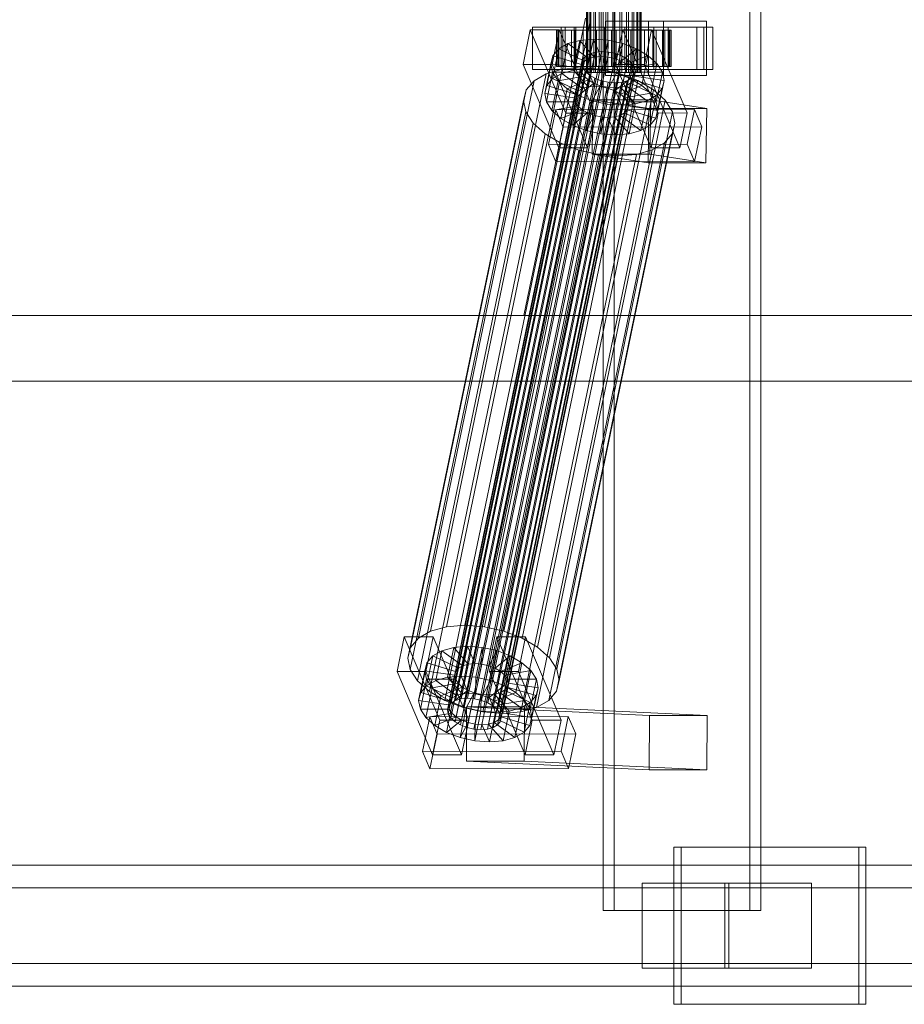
# Model space of a CAD drawing. Header units: millimetres. Extents: x -3490 to 61924, y -72580 to 6847.
# Tile 522 of 656: x 21802 to 22094, y -18456 to -18130. Entities that reach past the tile are written whole.
import ezdxf

# ---------------------------------------------------------------- set-up
doc = ezdxf.new("R2010")
doc.units = ezdxf.units.MM
doc.layers.add('superior_C02', color=7, linetype='Continuous', lineweight=0)

msp = doc.modelspace()

# ---------------------------------------------------------------- linework, layer by layer
at = {"layer": 'superior_C02'}
for p, q in [((21994.808, -17575), (21994.808, -18425)), ((21998.384, -18425), (21998.384, -17575)), ((22043.299, -18425), (22043.299, -17575)), ((22046.875, -17575), (22046.875, -18425)), ((21989.316, -18148), (21989.316, -17852)), ((21989.528, -18148), (21989.528, -17852)), ((21989.718, -18148), (21989.718, -17852)), ((21990.337, -18148), (21990.337, -17852)), ((21990.705, -18148), (21990.705, -17852)), ((21991.69, -18148), (21991.69, -17852)), ((21992.21, -18148), (21992.21, -17852)), ((21993.494, -18148), (21993.494, -17852)), ((21994.131, -18148), (21994.131, -17852)), ((21995.626, -18148), (21995.626, -17852)), ((21996.337, -18148), (21996.337, -17852)), ((21997.941, -18148), (21997.941, -17852)), ((21998.676, -18148), (21998.676, -17852)), ((22000.281, -18148), (22000.281, -17852)), ((22000.991, -18148), (22000.991, -17852)), ((22002.487, -18148), (22002.487, -17852)), ((22003.123, -18148), (22003.123, -17852)), ((22004.408, -18148), (22004.408, -17852)), ((22004.927, -18148), (22004.927, -17852)), ((22005.913, -18148), (22005.913, -17852)), ((22006.28, -18148), (22006.28, -17852)), ((22006.9, -17852), (22006.9, -18148)), ((22007.09, -18148), (22007.09, -17852)), ((22007.301, -18148), (22007.301, -17852)), ((21988.96, -18130), (21968.557, -18228.298)), ((21970.336, -18228.298), (21990.738, -18130)), ((21980.954, -18133), (21971.408, -18133)), ((21971.408, -18133), (21971.408, -18147)), ((21985.715, -18133), (21971.408, -18133)), ((21980.954, -18147), (21980.954, -18133)), ((21980.954, -18133), (21995.26, -18133)), ((22028.073, -18133), (21982.255, -18133)), ((21982.255, -18133), (21982.255, -18147)), ((21985.235, -18133), (21982.255, -18133)), ((21985.235, -18147), (21985.235, -18133)), ((21985.235, -18133), (22031.054, -18133)), ((21985.715, -18147), (21985.715, -18133)), ((21985.715, -18133), (21995.26, -18133)), ((21995.26, -18133), (21995.26, -18147)), ((22014.71, -18131), (21995.619, -18131)), ((21995.619, -18131), (21995.619, -18149)), ((22009.806, -18131), (21995.619, -18131)), ((22011.499, -18133), (22001.954, -18133)), ((22001.954, -18133), (22001.954, -18147)), ((22016.26, -18133), (22001.954, -18133)), ((22009.806, -18149), (22009.806, -18131)), ((22009.806, -18131), (22028.897, -18131)), ((22011.499, -18147), (22011.499, -18133)), ((22011.499, -18133), (22025.806, -18133)), ((22014.71, -18149), (22014.71, -18131)), ((22014.71, -18131), (22028.897, -18131)), ((22016.26, -18147), (22016.26, -18133)), ((22016.26, -18133), (22025.806, -18133)), ((22025.806, -18133), (22025.806, -18147)), ((22028.073, -18147), (22028.073, -18133)), ((22028.073, -18133), (22031.054, -18133)), ((22028.897, -18131), (22028.897, -18149)), ((22031.054, -18133), (22031.054, -18147)), ((21970.72, -18133.859), (21968.34, -18145.327)), ((21980.265, -18133.847), (21970.72, -18133.859)), ((21982.47, -18161.391), (21970.72, -18133.859)), ((21977.885, -18145.315), (21980.265, -18133.847)), ((21979.771, -18134), (21979.325, -18134)), ((21979.325, -18134), (21989.316, -18134)), ((21979.325, -18146), (21979.325, -18134)), ((21979.325, -18134), (21980.172, -18134)), ((21981.48, -18134), (21979.771, -18134)), ((21979.771, -18134), (21989.528, -18134)), ((21979.771, -18146), (21979.771, -18134)), ((21980.172, -18134), (21989.718, -18134)), ((21980.172, -18146), (21980.172, -18134)), ((21980.172, -18134), (21982.256, -18134)), ((21980.265, -18133.847), (21992.016, -18161.379)), ((21984.336, -18134), (21981.48, -18134)), ((21981.48, -18134), (21990.337, -18134)), ((21981.48, -18146), (21981.48, -18134)), ((21982.256, -18134), (21990.705, -18134)), ((21982.256, -18146), (21982.256, -18134)), ((21982.256, -18134), (21985.434, -18134)), ((21988.145, -18134), (21984.336, -18134)), ((21984.336, -18134), (21991.69, -18134)), ((21984.336, -18146), (21984.336, -18134)), ((21985.434, -18134), (21992.21, -18134)), ((21985.434, -18146), (21985.434, -18134)), ((21985.434, -18134), (21989.489, -18134)), ((21992.646, -18134), (21988.145, -18134)), ((21988.145, -18134), (21993.494, -18134)), ((21988.145, -18146), (21988.145, -18134)), ((21989.316, -18134), (21989.528, -18134)), ((21989.316, -18134), (21989.316, -18146)), ((21989.718, -18134), (21989.316, -18134)), ((21989.489, -18134), (21994.131, -18134)), ((21989.489, -18146), (21989.489, -18134)), ((21989.489, -18134), (21994.145, -18134)), ((21989.528, -18134), (21990.337, -18134)), ((21989.528, -18134), (21989.528, -18146)), ((21989.718, -18134), (21989.718, -18146)), ((21990.705, -18134), (21989.718, -18134)), ((21990.337, -18134), (21991.69, -18134)), ((21990.337, -18134), (21990.337, -18146)), ((21990.705, -18134), (21990.705, -18146)), ((21992.21, -18134), (21990.705, -18134)), ((21991.69, -18134), (21993.494, -18134)), ((21991.69, -18134), (21991.69, -18146)), ((21992.21, -18134), (21992.21, -18146)), ((21994.131, -18134), (21992.21, -18134)), ((21997.533, -18134), (21992.646, -18134)), ((21992.646, -18134), (21995.626, -18134)), ((21992.646, -18146), (21992.646, -18134)), ((21993.494, -18134), (21995.626, -18134)), ((21993.494, -18134), (21993.494, -18146)), ((21994.131, -18134), (21994.131, -18146)), ((21996.337, -18134), (21994.131, -18134)), ((21994.145, -18134), (21996.337, -18134)), ((21994.145, -18146), (21994.145, -18134)), ((21994.145, -18134), (21999.085, -18134)), ((21995.626, -18134), (21997.941, -18134)), ((21995.626, -18134), (21995.626, -18146)), ((21996.337, -18134), (21996.337, -18146)), ((21998.676, -18134), (21996.337, -18134)), ((22002.473, -18134), (21997.533, -18134)), ((21997.533, -18134), (21997.941, -18134)), ((21997.533, -18146), (21997.533, -18134)), ((21997.941, -18134), (22000.281, -18134)), ((21997.941, -18134), (21997.941, -18146)), ((21999.085, -18134), (21998.676, -18134)), ((21998.676, -18134), (21998.676, -18146)), ((22000.991, -18134), (21998.676, -18134)), ((22001.265, -18133.821), (21998.885, -18145.289)), ((21999.085, -18146), (21999.085, -18134)), ((21999.085, -18134), (22003.972, -18134)), ((22002.473, -18134), (22000.281, -18134)), ((22000.281, -18134), (22002.487, -18134)), ((22000.281, -18134), (22000.281, -18146)), ((22003.972, -18134), (22000.991, -18134)), ((22000.991, -18134), (22000.991, -18146)), ((22003.123, -18134), (22000.991, -18134)), ((22010.811, -18133.809), (22001.265, -18133.821)), ((22013.016, -18161.353), (22001.265, -18133.821)), ((22007.129, -18134), (22002.473, -18134)), ((22002.473, -18146), (22002.473, -18134)), ((22007.129, -18134), (22002.487, -18134)), ((22002.487, -18134), (22004.408, -18134)), ((22002.487, -18134), (22002.487, -18146)), ((22008.473, -18134), (22003.123, -18134)), ((22003.123, -18134), (22003.123, -18146)), ((22004.927, -18134), (22003.123, -18134)), ((22003.972, -18146), (22003.972, -18134)), ((22003.972, -18134), (22008.473, -18134)), ((22011.184, -18134), (22004.408, -18134)), ((22004.408, -18134), (22005.913, -18134)), ((22004.408, -18134), (22004.408, -18146)), ((22012.281, -18134), (22004.927, -18134)), ((22004.927, -18134), (22004.927, -18146)), ((22006.28, -18134), (22004.927, -18134)), ((22014.362, -18134), (22005.913, -18134)), ((22005.913, -18134), (22006.9, -18134)), ((22005.913, -18134), (22005.913, -18146)), ((22015.138, -18134), (22006.28, -18134)), ((22006.28, -18134), (22006.28, -18146)), ((22007.09, -18134), (22006.28, -18134)), ((22006.9, -18134), (22016.445, -18134)), ((22006.9, -18146), (22006.9, -18134)), ((22006.9, -18134), (22007.301, -18134)), ((22016.847, -18134), (22007.09, -18134)), ((22007.09, -18134), (22007.09, -18146)), ((22007.301, -18134), (22007.09, -18134)), ((22011.184, -18134), (22007.129, -18134)), ((22007.129, -18146), (22007.129, -18134)), ((22017.293, -18134), (22007.301, -18134)), ((22007.301, -18134), (22007.301, -18146)), ((22008.431, -18145.277), (22010.811, -18133.809)), ((22008.473, -18146), (22008.473, -18134)), ((22008.473, -18134), (22012.281, -18134)), ((22010.811, -18133.809), (22022.561, -18161.341)), ((22014.362, -18134), (22011.184, -18134)), ((22011.184, -18146), (22011.184, -18134)), ((22012.281, -18146), (22012.281, -18134)), ((22012.281, -18134), (22015.138, -18134)), ((22016.445, -18134), (22014.362, -18134)), ((22014.362, -18146), (22014.362, -18134)), ((22015.138, -18146), (22015.138, -18134)), ((22015.138, -18134), (22016.847, -18134)), ((22016.445, -18134), (22016.445, -18146)), ((22017.293, -18134), (22016.445, -18134)), ((22016.847, -18146), (22016.847, -18134)), ((22016.847, -18134), (22017.293, -18134)), ((22017.293, -18146), (22017.293, -18134)), ((21983.129, -18138.419), (21980.112, -18140.156)), ((21981.089, -18148.249), (21983.129, -18138.419)), ((21987.039, -18137.325), (21983.129, -18138.419)), ((21983.129, -18138.419), (21990.022, -18143.38)), ((21984.999, -18147.155), (21987.039, -18137.325)), ((21991.575, -18136.948), (21987.039, -18137.325)), ((21987.039, -18137.325), (21991.874, -18142.862)), ((21989.534, -18146.777), (21991.575, -18136.948)), ((21996.427, -18137.313), (21991.575, -18136.948)), ((21991.575, -18136.948), (21994.023, -18142.683)), ((21994.387, -18147.143), (21996.427, -18137.313)), ((21996.427, -18137.313), (21996.321, -18142.856)), ((22001.266, -18138.396), (21996.427, -18137.313)), ((22001.266, -18138.396), (21998.613, -18143.369)), ((21999.226, -18148.226), (22001.266, -18138.396)), ((22005.761, -18140.123), (22001.266, -18138.396)), ((21944.558, -18356.363), (21988.933, -18142.565)), ((21945.987, -18355.541), (21990.362, -18141.742)), ((21947.839, -18355.022), (21992.214, -18141.224)), ((21949.987, -18354.844), (21994.363, -18141.045)), ((21952.286, -18355.017), (21996.661, -18141.218)), ((21954.578, -18355.53), (21998.953, -18141.731)), ((21956.707, -18356.348), (22001.083, -18142.549)), ((21976.153, -18152.246), (21978.194, -18142.416)), ((21978.194, -18142.416), (21977.504, -18145.047)), ((21978.072, -18149.985), (21980.112, -18140.156)), ((21980.112, -18140.156), (21978.194, -18142.416)), ((21978.194, -18142.416), (21987.684, -18145.274)), ((21980.112, -18140.156), (21988.593, -18144.203)), ((21988.933, -18142.565), (21988.024, -18143.635)), ((21990.362, -18141.742), (21988.933, -18142.565)), ((21991.874, -18142.862), (21989.834, -18152.692)), ((21990.022, -18143.38), (21991.874, -18142.862)), ((21992.214, -18141.224), (21990.362, -18141.742)), ((21991.874, -18142.862), (21994.023, -18142.683)), ((21994.023, -18142.683), (21991.982, -18152.513)), ((21994.363, -18141.045), (21992.214, -18141.224)), ((21994.023, -18142.683), (21996.321, -18142.856)), ((21996.321, -18142.856), (21994.281, -18152.686)), ((21996.661, -18141.218), (21994.363, -18141.045)), ((21996.321, -18142.856), (21998.613, -18143.369)), ((21998.613, -18143.369), (21996.573, -18153.199)), ((21998.953, -18141.731), (21996.661, -18141.218)), ((21998.613, -18143.369), (22000.743, -18144.188)), ((22001.083, -18142.549), (21998.953, -18141.731)), ((22005.761, -18140.123), (22000.743, -18144.188)), ((22002.904, -18143.617), (22001.083, -18142.549)), ((22009.607, -18142.377), (22002.564, -18145.255)), ((22003.721, -18149.953), (22005.761, -18140.123)), ((22009.607, -18142.377), (22005.761, -18140.123)), ((22007.567, -18152.207), (22009.607, -18142.377)), ((22012.54, -18145.003), (22009.607, -18142.377)), ((21943.322, -18358.68), (21987.697, -18144.881)), ((21943.599, -18360.017), (21987.975, -18146.218)), ((21943.649, -18357.434), (21988.024, -18143.635)), ((21949.033, -18330.692), (21987.287, -18146.383)), ((21958.529, -18357.415), (22002.904, -18143.617)), ((21959.918, -18358.659), (22004.294, -18144.861)), ((22005.157, -18146.196), (21960.781, -18359.995)), ((21968.34, -18145.327), (21977.885, -18145.315)), ((21968.34, -18145.327), (21980.09, -18172.859)), ((21975.463, -18154.877), (21977.504, -18145.047)), ((21977.504, -18145.047), (21987.357, -18146.52)), ((21977.504, -18145.047), (21978.089, -18147.868)), ((21989.636, -18172.847), (21977.885, -18145.315)), ((21989.316, -18146), (21979.325, -18146)), ((21979.325, -18146), (21979.771, -18146)), ((21980.172, -18146), (21979.325, -18146)), ((21989.528, -18146), (21979.771, -18146)), ((21979.771, -18146), (21981.48, -18146)), ((21989.718, -18146), (21980.172, -18146)), ((21982.256, -18146), (21980.172, -18146)), ((21987.287, -18146.383), (21981.224, -18146.887)), ((21990.337, -18146), (21981.48, -18146)), ((21981.48, -18146), (21984.336, -18146)), ((21990.705, -18146), (21982.256, -18146)), ((21985.434, -18146), (21982.256, -18146)), ((21991.69, -18146), (21984.336, -18146)), ((21984.336, -18146), (21988.145, -18146)), ((21987.357, -18146.52), (21985.317, -18156.35)), ((21992.21, -18146), (21985.434, -18146)), ((21989.489, -18146), (21985.434, -18146)), ((21987.684, -18145.274), (21985.644, -18155.103)), ((21988.593, -18144.203), (21986.553, -18154.033)), ((21993.775, -18146.872), (21987.287, -18146.383)), ((21987.357, -18146.52), (21987.684, -18145.274)), ((21987.635, -18147.856), (21987.357, -18146.52)), ((21987.684, -18145.274), (21988.593, -18144.203)), ((21988.024, -18143.635), (21987.697, -18144.881)), ((21987.697, -18144.881), (21987.975, -18146.218)), ((21987.975, -18146.218), (21988.838, -18147.554)), ((21990.022, -18143.38), (21987.982, -18153.21)), ((21993.494, -18146), (21988.145, -18146)), ((21988.145, -18146), (21992.646, -18146)), ((21988.593, -18144.203), (21990.022, -18143.38)), ((21989.528, -18146), (21989.316, -18146)), ((21989.316, -18146), (21989.718, -18146)), ((21994.131, -18146), (21989.489, -18146)), ((21994.145, -18146), (21989.489, -18146)), ((21990.337, -18146), (21989.528, -18146)), ((21989.718, -18146), (21990.705, -18146)), ((21991.69, -18146), (21990.337, -18146)), ((21990.705, -18146), (21992.21, -18146)), ((21993.494, -18146), (21991.69, -18146)), ((21992.21, -18146), (21994.131, -18146)), ((21995.626, -18146), (21992.646, -18146)), ((21992.646, -18146), (21997.533, -18146)), ((21995.626, -18146), (21993.494, -18146)), ((21994.131, -18146), (21996.337, -18146)), ((21996.337, -18146), (21994.145, -18146)), ((21999.085, -18146), (21994.145, -18146)), ((21997.941, -18146), (21995.626, -18146)), ((21996.337, -18146), (21998.676, -18146)), ((21997.941, -18146), (21997.533, -18146)), ((21997.533, -18146), (22002.473, -18146)), ((22000.281, -18146), (21997.941, -18146)), ((21998.676, -18146), (21999.085, -18146)), ((21998.676, -18146), (22000.991, -18146)), ((22000.743, -18144.188), (21998.702, -18154.017)), ((21998.885, -18145.289), (22008.431, -18145.277)), ((21998.885, -18145.289), (22010.636, -18172.821)), ((22003.972, -18146), (21999.085, -18146)), ((22002.487, -18146), (22000.281, -18146)), ((22000.281, -18146), (22002.473, -18146)), ((22002.564, -18145.255), (22000.524, -18155.085)), ((22000.743, -18144.188), (22002.564, -18145.255)), ((22000.991, -18146), (22003.972, -18146)), ((22000.991, -18146), (22003.123, -18146)), ((22003.954, -18146.499), (22001.914, -18156.329)), ((22002.473, -18146), (22007.129, -18146)), ((22004.408, -18146), (22002.487, -18146)), ((22002.487, -18146), (22007.129, -18146)), ((22002.564, -18145.255), (22003.954, -18146.499)), ((22004.294, -18144.861), (22002.904, -18143.617)), ((22003.123, -18146), (22008.473, -18146)), ((22003.123, -18146), (22004.927, -18146)), ((22012.54, -18145.003), (22003.954, -18146.499)), ((22003.954, -18146.499), (22004.817, -18147.835)), ((22008.473, -18146), (22003.972, -18146)), ((22005.157, -18146.196), (22004.294, -18144.861)), ((22005.913, -18146), (22004.408, -18146)), ((22004.408, -18146), (22011.184, -18146)), ((22004.927, -18146), (22012.281, -18146)), ((22004.927, -18146), (22006.28, -18146)), ((22005.434, -18147.533), (22005.157, -18146.196)), ((22006.9, -18146), (22005.913, -18146)), ((22005.913, -18146), (22014.362, -18146)), ((22006.28, -18146), (22015.138, -18146)), ((22006.28, -18146), (22007.09, -18146)), ((22016.445, -18146), (22006.9, -18146)), ((22007.301, -18146), (22006.9, -18146)), ((22007.09, -18146), (22016.847, -18146)), ((22007.09, -18146), (22007.301, -18146)), ((22007.129, -18146), (22011.184, -18146)), ((22007.301, -18146), (22017.293, -18146)), ((22020.181, -18172.809), (22008.431, -18145.277)), ((22012.281, -18146), (22008.473, -18146)), ((22010.5, -18154.833), (22012.54, -18145.003)), ((22011.184, -18146), (22014.362, -18146)), ((22015.138, -18146), (22012.281, -18146)), ((22014.362, -18147.823), (22012.54, -18145.003)), ((22014.362, -18146), (22016.445, -18146)), ((22016.847, -18146), (22015.138, -18146)), ((22016.445, -18146), (22017.293, -18146)), ((22017.293, -18146), (22016.847, -18146)), ((21937.743, -18332.659), (21975.998, -18148.35)), ((21942.969, -18331.197), (21981.224, -18146.887)), ((21944.462, -18361.352), (21988.838, -18147.554)), ((21945.852, -18362.596), (21990.227, -18148.798)), ((21947.674, -18363.664), (21992.049, -18149.865)), ((21955.52, -18331.181), (21993.775, -18146.872)), ((21959.823, -18363.648), (22004.198, -18149.85)), ((21960.732, -18362.578), (22005.107, -18148.779)), ((21961.059, -18361.332), (22005.434, -18147.533)), ((21961.989, -18332.629), (22000.243, -18148.32)), ((21971.408, -18147), (21980.954, -18147)), ((21971.408, -18147), (21985.715, -18147)), ((21975.998, -18148.35), (21971.964, -18150.672)), ((21981.224, -18146.887), (21975.998, -18148.35)), ((21976.049, -18157.698), (21978.089, -18147.868)), ((21978.072, -18149.985), (21981.089, -18148.249)), ((21978.089, -18147.868), (21987.635, -18147.856)), ((21978.089, -18147.868), (21979.911, -18150.688)), ((21979.911, -18150.688), (21988.498, -18149.192)), ((21995.26, -18147), (21980.954, -18147)), ((21981.089, -18148.249), (21984.999, -18147.155)), ((21987.982, -18153.21), (21981.089, -18148.249)), ((21982.255, -18147), (22028.073, -18147)), ((21982.255, -18147), (21985.235, -18147)), ((21984.999, -18147.155), (21989.534, -18146.777)), ((21989.834, -18152.692), (21984.999, -18147.155)), ((22031.054, -18147), (21985.235, -18147)), ((21987.635, -18147.856), (21985.595, -18157.686)), ((21995.26, -18147), (21985.715, -18147)), ((21988.498, -18149.192), (21986.458, -18159.022)), ((21988.498, -18149.192), (21987.635, -18147.856)), ((21989.887, -18150.436), (21988.498, -18149.192)), ((21988.838, -18147.554), (21990.227, -18148.798)), ((21989.718, -18148), (21989.316, -18148)), ((21989.316, -18148), (21989.528, -18148)), ((21989.528, -18148), (21990.337, -18148)), ((21991.982, -18152.513), (21989.534, -18146.777)), ((21989.534, -18146.777), (21994.387, -18147.143)), ((21990.705, -18148), (21989.718, -18148)), ((21990.227, -18148.798), (21992.049, -18149.865)), ((21990.337, -18148), (21991.69, -18148)), ((21992.21, -18148), (21990.705, -18148)), ((21991.69, -18148), (21993.494, -18148)), ((21992.049, -18149.865), (21994.178, -18150.683)), ((21994.131, -18148), (21992.21, -18148)), ((21993.494, -18148), (21995.626, -18148)), ((22000.243, -18148.32), (21993.775, -18146.872)), ((21996.337, -18148), (21994.131, -18148)), ((21994.281, -18152.686), (21994.387, -18147.143)), ((21994.387, -18147.143), (21999.226, -18148.226)), ((21995.619, -18149), (22014.71, -18149)), ((22009.806, -18149), (21995.619, -18149)), ((21995.626, -18148), (21997.941, -18148)), ((21998.676, -18148), (21996.337, -18148)), ((21996.573, -18153.199), (21999.226, -18148.226)), ((21997.941, -18148), (22000.281, -18148)), ((22000.991, -18148), (21998.676, -18148)), ((21999.226, -18148.226), (22003.721, -18149.953)), ((22006.253, -18150.629), (22000.243, -18148.32)), ((22000.281, -18148), (22002.487, -18148)), ((22003.123, -18148), (22000.991, -18148)), ((22001.954, -18147), (22011.499, -18147)), ((22001.954, -18147), (22016.26, -18147)), ((22002.487, -18148), (22004.408, -18148)), ((22002.769, -18150.672), (22004.198, -18149.85)), ((22002.776, -18157.665), (22004.817, -18147.835)), ((22005.094, -18149.171), (22003.054, -18159.001)), ((22004.927, -18148), (22003.123, -18148)), ((22004.198, -18149.85), (22005.107, -18148.779)), ((22004.408, -18148), (22005.913, -18148)), ((22005.094, -18149.171), (22004.767, -18150.417)), ((22004.817, -18147.835), (22014.362, -18147.823)), ((22004.817, -18147.835), (22005.094, -18149.171)), ((22006.28, -18148), (22004.927, -18148)), ((22014.948, -18150.644), (22005.094, -18149.171)), ((22005.107, -18148.779), (22005.434, -18147.533)), ((22005.913, -18148), (22006.9, -18148)), ((22007.09, -18148), (22006.28, -18148)), ((22006.9, -18148), (22007.301, -18148)), ((22007.301, -18148), (22007.09, -18148)), ((22028.897, -18149), (22009.806, -18149)), ((22025.806, -18147), (22011.499, -18147)), ((22014.362, -18147.823), (22012.322, -18157.653)), ((22014.948, -18150.644), (22014.362, -18147.823)), ((22028.897, -18149), (22014.71, -18149)), ((22025.806, -18147), (22016.26, -18147)), ((22031.054, -18147), (22028.073, -18147)), ((21933.71, -18334.981), (21971.964, -18150.672)), ((21949.803, -18364.482), (21994.178, -18150.683)), ((21952.095, -18364.995), (21996.471, -18151.196)), ((21954.394, -18365.168), (21998.769, -18151.369)), ((21956.542, -18364.989), (22000.918, -18151.191)), ((21958.394, -18364.471), (22002.769, -18150.672)), ((21967.998, -18334.938), (22006.253, -18150.629)), ((21971.964, -18150.672), (21969.399, -18153.694)), ((21975.463, -18154.877), (21976.153, -18152.246)), ((21976.153, -18152.246), (21978.072, -18149.985)), ((21985.644, -18155.103), (21976.153, -18152.246)), ((21977.871, -18160.518), (21979.911, -18150.688)), ((21986.553, -18154.033), (21978.072, -18149.985)), ((21979.911, -18150.688), (21982.845, -18153.314)), ((21982.845, -18153.314), (21989.887, -18150.436)), ((21986.69, -18155.567), (21991.709, -18151.503)), ((21989.887, -18150.436), (21987.847, -18160.266)), ((21989.834, -18152.692), (21987.982, -18153.21)), ((21991.709, -18151.503), (21989.669, -18161.333)), ((21991.982, -18152.513), (21989.834, -18152.692)), ((21991.709, -18151.503), (21989.887, -18150.436)), ((21991.186, -18157.295), (21993.838, -18152.321)), ((21993.838, -18152.321), (21991.709, -18151.503)), ((21993.838, -18152.321), (21991.798, -18162.151)), ((21994.281, -18152.686), (21991.982, -18152.513)), ((21996.13, -18152.835), (21993.838, -18152.321)), ((21996.13, -18152.835), (21994.09, -18162.664)), ((21994.178, -18150.683), (21996.471, -18151.196)), ((21996.573, -18153.199), (21994.281, -18152.686)), ((21996.025, -18158.378), (21996.13, -18152.835)), ((21998.429, -18153.008), (21996.13, -18152.835)), ((21998.429, -18153.008), (21996.389, -18162.837)), ((21996.471, -18151.196), (21998.769, -18151.369)), ((22000.577, -18152.829), (21998.429, -18153.008)), ((22000.877, -18158.743), (21998.429, -18153.008)), ((22000.577, -18152.829), (21998.537, -18162.659)), ((21998.702, -18154.017), (22003.721, -18149.953)), ((21998.769, -18151.369), (22000.918, -18151.191)), ((22002.429, -18152.311), (22000.389, -18162.14)), ((22000.524, -18155.085), (22007.567, -18152.207)), ((22002.429, -18152.311), (22000.577, -18152.829)), ((22005.413, -18158.366), (22000.577, -18152.829)), ((22000.918, -18151.191), (22002.769, -18150.672)), ((22003.858, -18151.488), (22001.818, -18161.318)), ((22003.858, -18151.488), (22002.429, -18152.311)), ((22009.322, -18157.272), (22002.429, -18152.311)), ((22004.767, -18150.417), (22002.727, -18160.247)), ((22003.721, -18149.953), (22007.567, -18152.207)), ((22004.767, -18150.417), (22003.858, -18151.488)), ((22012.339, -18155.535), (22003.858, -18151.488)), ((22014.258, -18153.275), (22004.767, -18150.417)), ((22011.394, -18153.641), (22006.253, -18150.629)), ((22007.567, -18152.207), (22010.5, -18154.833)), ((22012.908, -18160.474), (22014.948, -18150.644)), ((22014.258, -18153.275), (22014.948, -18150.644)), ((21931.144, -18338.003), (21969.399, -18153.694)), ((21969.399, -18153.694), (21968.477, -18157.211)), ((21973.139, -18337.95), (22011.394, -18153.641)), ((21985.317, -18156.35), (21975.463, -18154.877)), ((21976.049, -18157.698), (21975.463, -18154.877)), ((21980.805, -18163.144), (21982.845, -18153.314)), ((21982.845, -18153.314), (21986.69, -18155.567)), ((21984.65, -18165.397), (21986.69, -18155.567)), ((21985.644, -18155.103), (21985.317, -18156.35)), ((21985.317, -18156.35), (21985.595, -18157.686)), ((21986.553, -18154.033), (21985.644, -18155.103)), ((21987.982, -18153.21), (21986.553, -18154.033)), ((21986.69, -18155.567), (21991.186, -18157.295)), ((21998.702, -18154.017), (21996.573, -18153.199)), ((22000.524, -18155.085), (21998.702, -18154.017)), ((22001.914, -18156.329), (22000.524, -18155.085)), ((22001.914, -18156.329), (22010.5, -18154.833)), ((22002.776, -18157.665), (22001.914, -18156.329)), ((22009.322, -18157.272), (22012.339, -18155.535)), ((22010.299, -18165.365), (22012.339, -18155.535)), ((22010.5, -18154.833), (22012.322, -18157.653)), ((22015.316, -18157.152), (22011.394, -18153.641)), ((22012.218, -18163.105), (22014.258, -18153.275)), ((22012.339, -18155.535), (22014.258, -18153.275)), ((21930.222, -18341.52), (21968.477, -18157.211)), ((21968.477, -18157.211), (21969.26, -18160.982)), ((21985.595, -18157.686), (21976.049, -18157.698)), ((21977.871, -18160.518), (21976.049, -18157.698)), ((21977.061, -18341.461), (22015.316, -18157.152)), ((21986.458, -18159.022), (21977.871, -18160.518)), ((21985.595, -18157.686), (21986.458, -18159.022)), ((21986.458, -18159.022), (21987.847, -18160.266)), ((21989.145, -18167.125), (21991.186, -18157.295)), ((21991.415, -18156.962), (21991.167, -18174.943)), ((21991.186, -18157.295), (21996.025, -18158.378)), ((22010.505, -18156.962), (21991.415, -18156.962)), ((22009.924, -18159.83), (21991.415, -18156.962)), ((21993.984, -18168.208), (21996.025, -18158.378)), ((21996.025, -18158.378), (22000.877, -18158.743)), ((21998.837, -18168.573), (22000.877, -18158.743)), ((22000.877, -18158.743), (22005.413, -18158.366)), ((22002.727, -18160.247), (22003.054, -18159.001)), ((22012.322, -18157.653), (22002.776, -18157.665)), ((22003.054, -18159.001), (22002.776, -18157.665)), ((22003.054, -18159.001), (22012.908, -18160.474)), ((22003.372, -18168.196), (22005.413, -18158.366)), ((22005.413, -18158.366), (22009.322, -18157.272)), ((22007.282, -18167.102), (22009.322, -18157.272)), ((22010.258, -18174.943), (22010.505, -18156.962)), ((22010.505, -18156.962), (22029.014, -18159.83)), ((22012.322, -18157.653), (22012.908, -18160.474)), ((22017.751, -18160.922), (22015.316, -18157.152)), ((21931.005, -18345.291), (21969.26, -18160.982)), ((21969.26, -18160.982), (21971.695, -18164.752)), ((21979.117, -18160.247), (21976.737, -18171.715)), ((21980.805, -18163.144), (21977.871, -18160.518)), ((22024.935, -18160.19), (21979.117, -18160.247)), ((21981.565, -18165.983), (21979.117, -18160.247)), ((22017.751, -18160.922), (21979.496, -18345.231)), ((21980.09, -18172.859), (21982.47, -18161.391)), ((21987.847, -18160.266), (21980.805, -18163.144)), ((21982.47, -18161.391), (21992.016, -18161.379)), ((21989.669, -18161.333), (21984.65, -18165.397)), ((21987.847, -18160.266), (21989.669, -18161.333)), ((21991.798, -18162.151), (21989.145, -18167.125)), ((21992.016, -18161.379), (21989.636, -18172.847)), ((21989.669, -18161.333), (21991.798, -18162.151)), ((21991.798, -18162.151), (21994.09, -18162.664)), ((21994.09, -18162.664), (21993.984, -18168.208)), ((21994.09, -18162.664), (21996.389, -18162.837)), ((21996.389, -18162.837), (21998.537, -18162.659)), ((21996.389, -18162.837), (21998.837, -18168.573)), ((21998.537, -18162.659), (22000.389, -18162.14)), ((21998.537, -18162.659), (22003.372, -18168.196)), ((22000.389, -18162.14), (22001.818, -18161.318)), ((22000.389, -18162.14), (22007.282, -18167.102)), ((22001.818, -18161.318), (22002.727, -18160.247)), ((22001.818, -18161.318), (22010.299, -18165.365)), ((22002.727, -18160.247), (22012.218, -18163.105)), ((22009.676, -18177.811), (22009.924, -18159.83)), ((22009.924, -18159.83), (22029.014, -18159.83)), ((22010.636, -18172.821), (22013.016, -18161.353)), ((22012.908, -18160.474), (22012.218, -18163.105)), ((22013.016, -18161.353), (22022.561, -18161.341)), ((22018.534, -18164.693), (22017.751, -18160.922)), ((22022.561, -18161.341), (22020.181, -18172.809)), ((22022.555, -18171.658), (22024.935, -18160.19)), ((22024.935, -18160.19), (22027.384, -18165.926)), ((22029.014, -18159.83), (22028.767, -18177.811)), ((21933.441, -18349.061), (21971.695, -18164.752)), ((21971.695, -18164.752), (21975.617, -18168.263)), ((21979.185, -18177.451), (21981.565, -18165.983)), ((21980.279, -18349.002), (22018.534, -18164.693)), ((21984.65, -18165.397), (21980.805, -18163.144)), ((21981.565, -18165.983), (22027.384, -18165.926)), ((21989.145, -18167.125), (21984.65, -18165.397)), ((22010.299, -18165.365), (22007.282, -18167.102)), ((22012.218, -18163.105), (22010.299, -18165.365)), ((22017.612, -18168.21), (22018.534, -18164.693)), ((22027.384, -18165.926), (22025.003, -18177.394)), ((21937.362, -18352.572), (21975.617, -18168.263)), ((21975.617, -18168.263), (21980.758, -18171.275)), ((21979.357, -18352.519), (22017.612, -18168.21)), ((21993.984, -18168.208), (21989.145, -18167.125)), ((21998.837, -18168.573), (21993.984, -18168.208)), ((22003.372, -18168.196), (21998.837, -18168.573)), ((22007.282, -18167.102), (22003.372, -18168.196)), ((22015.046, -18171.232), (22017.612, -18168.21)), ((21942.503, -18355.584), (21980.758, -18171.275)), ((21976.737, -18171.715), (22022.555, -18171.658)), ((21976.737, -18171.715), (21979.185, -18177.451)), ((21976.792, -18355.541), (22015.046, -18171.232)), ((21980.758, -18171.275), (21986.768, -18173.584)), ((22011.013, -18173.554), (22015.046, -18171.232)), ((22025.003, -18177.394), (22022.555, -18171.658)), ((21948.513, -18357.893), (21986.768, -18173.584)), ((21954.982, -18359.341), (21993.236, -18175.032)), ((21961.469, -18359.83), (21999.723, -18175.521)), ((21967.532, -18359.326), (22005.787, -18175.016)), ((21972.758, -18357.863), (22011.013, -18173.554)), ((21989.636, -18172.847), (21980.09, -18172.859)), ((21986.768, -18173.584), (21993.236, -18175.032)), ((21991.167, -18174.943), (22010.258, -18174.943)), ((22009.676, -18177.811), (21991.167, -18174.943)), ((21993.236, -18175.032), (21999.723, -18175.521)), ((21999.723, -18175.521), (22005.787, -18175.016)), ((22005.787, -18175.016), (22011.013, -18173.554)), ((22028.767, -18177.811), (22010.258, -18174.943)), ((22020.181, -18172.809), (22010.636, -18172.821)), ((22025.003, -18177.394), (21979.185, -18177.451)), ((22028.767, -18177.811), (22009.676, -18177.811)), ((21968.557, -18228.298), (21032.6, -18228.298)), ((21034.379, -18228.298), (21970.336, -18228.298)), ((21968.557, -18228.298), (21970.336, -18228.298)), ((22541.592, -18228.298), (21968.557, -18228.298)), ((21970.336, -18228.298), (22543.371, -18228.298)), ((24634.01, -18250), (15575.415, -18250)), ((15576.913, -18250), (24635.508, -18250)), ((21937.743, -18332.659), (21942.969, -18331.197)), ((21942.969, -18331.197), (21949.033, -18330.692)), ((21949.033, -18330.692), (21955.52, -18331.181)), ((21955.52, -18331.181), (21961.989, -18332.629)), ((21929.065, -18334.551), (21926.684, -18346.02)), ((21938.61, -18334.539), (21929.065, -18334.551)), ((21940.815, -18362.083), (21929.065, -18334.551)), ((21931.144, -18338.003), (21933.71, -18334.981)), ((21933.71, -18334.981), (21937.743, -18332.659)), ((21936.23, -18346.008), (21938.61, -18334.539)), ((21938.61, -18334.539), (21950.361, -18362.071)), ((21959.61, -18334.513), (21957.23, -18345.981)), ((21969.156, -18334.501), (21959.61, -18334.513)), ((21971.361, -18362.045), (21959.61, -18334.513)), ((21961.989, -18332.629), (21967.998, -18334.938)), ((21966.775, -18345.969), (21969.156, -18334.501)), ((21967.998, -18334.938), (21973.139, -18337.95)), ((21969.156, -18334.501), (21980.906, -18362.033)), ((21930.222, -18341.52), (21931.144, -18338.003)), ((21945.384, -18338.017), (21941.474, -18339.111)), ((21943.344, -18347.847), (21945.384, -18338.017)), ((21949.919, -18337.64), (21945.384, -18338.017)), ((21945.384, -18338.017), (21950.219, -18343.554)), ((21947.879, -18347.47), (21949.919, -18337.64)), ((21954.772, -18338.005), (21949.919, -18337.64)), ((21949.919, -18337.64), (21952.367, -18343.376)), ((21952.732, -18347.835), (21954.772, -18338.005)), ((21954.772, -18338.005), (21954.666, -18343.549)), ((21959.611, -18339.088), (21954.772, -18338.005)), ((21973.139, -18337.95), (21977.061, -18341.461)), ((21931.005, -18345.291), (21930.222, -18341.52)), ((21936.417, -18350.678), (21938.457, -18340.848)), ((21938.457, -18340.848), (21936.538, -18343.108)), ((21941.474, -18339.111), (21938.457, -18340.848)), ((21938.457, -18340.848), (21946.938, -18344.895)), ((21939.434, -18348.941), (21941.474, -18339.111)), ((21941.474, -18339.111), (21948.367, -18344.073)), ((21959.611, -18339.088), (21956.958, -18344.062)), ((21957.571, -18348.918), (21959.611, -18339.088)), ((21964.106, -18340.816), (21959.087, -18344.88)), ((21964.106, -18340.816), (21959.611, -18339.088)), ((21962.066, -18350.645), (21964.106, -18340.816)), ((21967.952, -18343.069), (21964.106, -18340.816)), ((21977.061, -18341.461), (21979.496, -18345.231)), ((21934.498, -18352.938), (21936.538, -18343.108)), ((21936.538, -18343.108), (21935.848, -18345.739)), ((21936.538, -18343.108), (21946.029, -18345.966)), ((21946.938, -18344.895), (21944.898, -18354.725)), ((21946.029, -18345.966), (21946.938, -18344.895)), ((21948.367, -18344.073), (21946.327, -18353.902)), ((21946.938, -18344.895), (21948.367, -18344.073)), ((21950.219, -18343.554), (21948.179, -18353.384)), ((21948.367, -18344.073), (21950.219, -18343.554)), ((21950.219, -18343.554), (21952.367, -18343.376)), ((21952.367, -18343.376), (21950.327, -18353.205)), ((21952.367, -18343.376), (21954.666, -18343.549)), ((21954.666, -18343.549), (21952.626, -18353.378)), ((21954.666, -18343.549), (21956.958, -18344.062)), ((21956.958, -18344.062), (21954.918, -18353.892)), ((21956.958, -18344.062), (21959.087, -18344.88)), ((21959.087, -18344.88), (21957.047, -18354.71)), ((21959.087, -18344.88), (21960.909, -18345.947)), ((21967.952, -18343.069), (21960.909, -18345.947)), ((21965.911, -18352.899), (21967.952, -18343.069)), ((21970.885, -18345.695), (21967.952, -18343.069)), ((21926.684, -18346.02), (21936.23, -18346.008)), ((21926.684, -18346.02), (21938.435, -18373.551)), ((21933.441, -18349.061), (21931.005, -18345.291)), ((21933.808, -18355.569), (21935.848, -18345.739)), ((21935.848, -18345.739), (21945.702, -18347.212)), ((21935.848, -18345.739), (21936.434, -18348.56)), ((21947.98, -18373.539), (21936.23, -18346.008)), ((21939.434, -18348.941), (21943.344, -18347.847)), ((21943.344, -18347.847), (21947.879, -18347.47)), ((21948.179, -18353.384), (21943.344, -18347.847)), ((21945.702, -18347.212), (21943.662, -18357.042)), ((21946.029, -18345.966), (21943.989, -18355.796)), ((21945.702, -18347.212), (21946.029, -18345.966)), ((21945.98, -18348.548), (21945.702, -18347.212)), ((21950.327, -18353.205), (21947.879, -18347.47)), ((21947.879, -18347.47), (21952.732, -18347.835)), ((21952.626, -18353.378), (21952.732, -18347.835)), ((21952.732, -18347.835), (21957.571, -18348.918)), ((21957.23, -18345.981), (21966.775, -18345.969)), ((21957.23, -18345.981), (21968.981, -18373.513)), ((21960.909, -18345.947), (21958.869, -18355.777)), ((21962.299, -18347.191), (21960.258, -18357.021)), ((21960.909, -18345.947), (21962.299, -18347.191)), ((21970.885, -18345.695), (21962.299, -18347.191)), ((21962.299, -18347.191), (21963.162, -18348.527)), ((21978.526, -18373.501), (21966.775, -18345.969)), ((21968.845, -18355.525), (21970.885, -18345.695)), ((21972.707, -18348.515), (21970.885, -18345.695)), ((21979.496, -18345.231), (21980.279, -18349.002)), ((21937.362, -18352.572), (21933.441, -18349.061)), ((21934.394, -18358.39), (21936.434, -18348.56)), ((21934.498, -18352.938), (21936.417, -18350.678)), ((21936.216, -18361.21), (21938.256, -18351.38)), ((21936.417, -18350.678), (21939.434, -18348.941)), ((21944.898, -18354.725), (21936.417, -18350.678)), ((21936.434, -18348.56), (21945.98, -18348.548)), ((21936.434, -18348.56), (21938.256, -18351.38)), ((21938.256, -18351.38), (21946.843, -18349.884)), ((21938.256, -18351.38), (21941.19, -18354.006)), ((21946.327, -18353.902), (21939.434, -18348.941)), ((21941.19, -18354.006), (21948.232, -18351.128)), ((21945.98, -18348.548), (21943.939, -18358.378)), ((21946.843, -18349.884), (21944.802, -18359.714)), ((21946.843, -18349.884), (21945.98, -18348.548)), ((21948.232, -18351.128), (21946.192, -18360.958)), ((21948.232, -18351.128), (21946.843, -18349.884)), ((21950.054, -18352.196), (21948.232, -18351.128)), ((21954.918, -18353.892), (21957.571, -18348.918)), ((21957.047, -18354.71), (21962.066, -18350.645)), ((21957.571, -18348.918), (21962.066, -18350.645)), ((21963.112, -18351.109), (21961.072, -18360.939)), ((21961.121, -18358.357), (21963.162, -18348.527)), ((21963.439, -18349.863), (21961.399, -18359.693)), ((21962.066, -18350.645), (21965.911, -18352.899)), ((21963.112, -18351.109), (21962.203, -18352.18)), ((21963.439, -18349.863), (21963.112, -18351.109)), ((21972.603, -18353.967), (21963.112, -18351.109)), ((21963.162, -18348.527), (21972.707, -18348.515)), ((21963.162, -18348.527), (21963.439, -18349.863)), ((21973.293, -18351.336), (21963.439, -18349.863)), ((21972.707, -18348.515), (21970.667, -18358.345)), ((21971.253, -18361.166), (21973.293, -18351.336)), ((21972.603, -18353.967), (21973.293, -18351.336)), ((21973.293, -18351.336), (21972.707, -18348.515)), ((21980.279, -18349.002), (21979.357, -18352.519)), ((21933.808, -18355.569), (21934.498, -18352.938)), ((21943.989, -18355.796), (21934.498, -18352.938)), ((21942.503, -18355.584), (21937.362, -18352.572)), ((21939.149, -18363.836), (21941.19, -18354.006)), ((21941.19, -18354.006), (21945.035, -18356.26)), ((21944.898, -18354.725), (21943.989, -18355.796)), ((21946.327, -18353.902), (21944.898, -18354.725)), ((21945.035, -18356.26), (21950.054, -18352.196)), ((21948.179, -18353.384), (21946.327, -18353.902)), ((21947.839, -18355.022), (21949.987, -18354.844)), ((21950.054, -18352.196), (21948.014, -18362.025)), ((21950.327, -18353.205), (21948.179, -18353.384)), ((21949.531, -18357.987), (21952.183, -18353.014)), ((21949.987, -18354.844), (21952.286, -18355.017)), ((21952.183, -18353.014), (21950.054, -18352.196)), ((21952.183, -18353.014), (21950.143, -18362.843)), ((21952.626, -18353.378), (21950.327, -18353.205)), ((21954.475, -18353.527), (21952.183, -18353.014)), ((21954.475, -18353.527), (21952.435, -18363.357)), ((21954.918, -18353.892), (21952.626, -18353.378)), ((21954.369, -18359.07), (21954.475, -18353.527)), ((21956.774, -18353.7), (21954.475, -18353.527)), ((21956.774, -18353.7), (21954.734, -18363.53)), ((21957.047, -18354.71), (21954.918, -18353.892)), ((21958.922, -18353.521), (21956.774, -18353.7)), ((21959.222, -18359.436), (21956.774, -18353.7)), ((21958.922, -18353.521), (21956.882, -18363.351)), ((21958.869, -18355.777), (21957.047, -18354.71)), ((21960.774, -18353.003), (21958.734, -18362.833)), ((21958.869, -18355.777), (21965.911, -18352.899)), ((21960.774, -18353.003), (21958.922, -18353.521)), ((21963.757, -18359.058), (21958.922, -18353.521)), ((21962.203, -18352.18), (21960.163, -18362.01)), ((21962.203, -18352.18), (21960.774, -18353.003)), ((21967.667, -18357.964), (21960.774, -18353.003)), ((21970.684, -18356.228), (21962.203, -18352.18)), ((21965.911, -18352.899), (21968.845, -18355.525)), ((21970.563, -18363.797), (21972.603, -18353.967)), ((21970.684, -18356.228), (21972.603, -18353.967)), ((21979.357, -18352.519), (21976.792, -18355.541)), ((21943.662, -18357.042), (21933.808, -18355.569)), ((21934.394, -18358.39), (21933.808, -18355.569)), ((21948.513, -18357.893), (21942.503, -18355.584)), ((21942.995, -18366.09), (21945.035, -18356.26)), ((21943.322, -18358.68), (21943.649, -18357.434)), ((21943.649, -18357.434), (21944.558, -18356.363)), ((21943.989, -18355.796), (21943.662, -18357.042)), ((21943.662, -18357.042), (21943.939, -18358.378)), ((21944.558, -18356.363), (21945.987, -18355.541)), ((21945.035, -18356.26), (21949.531, -18357.987)), ((21945.987, -18355.541), (21947.839, -18355.022)), ((21947.49, -18367.817), (21949.531, -18357.987)), ((21954.982, -18359.341), (21948.513, -18357.893)), ((21949.531, -18357.987), (21954.369, -18359.07)), ((21949.674, -18357.646), (21949.598, -18375.644)), ((21968.764, -18357.646), (21949.674, -18357.646)), ((22010.066, -18360.514), (21949.674, -18357.646)), ((21952.286, -18355.017), (21954.578, -18355.53)), ((21954.578, -18355.53), (21956.707, -18356.348)), ((21956.707, -18356.348), (21958.529, -18357.415)), ((21958.529, -18357.415), (21959.918, -18358.659)), ((21960.258, -18357.021), (21958.869, -18355.777)), ((21960.258, -18357.021), (21968.845, -18355.525)), ((21961.121, -18358.357), (21960.258, -18357.021)), ((21963.757, -18359.058), (21967.667, -18357.964)), ((21965.627, -18367.794), (21967.667, -18357.964)), ((21972.758, -18357.863), (21967.532, -18359.326)), ((21967.667, -18357.964), (21970.684, -18356.228)), ((21968.644, -18366.057), (21970.684, -18356.228)), ((21968.689, -18375.644), (21968.764, -18357.646)), ((21968.764, -18357.646), (22029.157, -18360.514)), ((21968.845, -18355.525), (21970.667, -18358.345)), ((21976.792, -18355.541), (21972.758, -18357.863)), ((21943.939, -18358.378), (21934.394, -18358.39)), ((21936.216, -18361.21), (21934.394, -18358.39)), ((21937.462, -18360.939), (21935.082, -18372.408)), ((21944.802, -18359.714), (21936.216, -18361.21)), ((21939.149, -18363.836), (21936.216, -18361.21)), ((21983.28, -18360.882), (21937.462, -18360.939)), ((21939.91, -18366.675), (21937.462, -18360.939)), ((21946.192, -18360.958), (21939.149, -18363.836)), ((21943.599, -18360.017), (21943.322, -18358.68)), ((21944.462, -18361.352), (21943.599, -18360.017)), ((21943.939, -18358.378), (21944.802, -18359.714)), ((21945.852, -18362.596), (21944.462, -18361.352)), ((21944.802, -18359.714), (21946.192, -18360.958)), ((21946.192, -18360.958), (21948.014, -18362.025)), ((21952.329, -18368.9), (21954.369, -18359.07)), ((21954.369, -18359.07), (21959.222, -18359.436)), ((21961.469, -18359.83), (21954.982, -18359.341)), ((21957.182, -18369.265), (21959.222, -18359.436)), ((21959.222, -18359.436), (21963.757, -18359.058)), ((21959.918, -18358.659), (21960.781, -18359.995)), ((21960.163, -18362.01), (21961.072, -18360.939)), ((21961.059, -18361.332), (21960.732, -18362.578)), ((21960.781, -18359.995), (21961.059, -18361.332)), ((21961.072, -18360.939), (21961.399, -18359.693)), ((21961.072, -18360.939), (21970.563, -18363.797)), ((21970.667, -18358.345), (21961.121, -18358.357)), ((21961.399, -18359.693), (21961.121, -18358.357)), ((21961.399, -18359.693), (21971.253, -18361.166)), ((21967.532, -18359.326), (21961.469, -18359.83)), ((21961.717, -18368.888), (21963.757, -18359.058)), ((21971.253, -18361.166), (21970.563, -18363.797)), ((21970.667, -18358.345), (21971.253, -18361.166)), ((21980.9, -18372.35), (21983.28, -18360.882)), ((21983.28, -18360.882), (21985.728, -18366.618)), ((22009.991, -18378.512), (22010.066, -18360.514)), ((22010.066, -18360.514), (22029.157, -18360.514)), ((22029.157, -18360.514), (22029.081, -18378.512)), ((21938.435, -18373.551), (21940.815, -18362.083)), ((21942.995, -18366.09), (21939.149, -18363.836)), ((21940.815, -18362.083), (21950.361, -18362.071)), ((21948.014, -18362.025), (21942.995, -18366.09)), ((21947.674, -18363.664), (21945.852, -18362.596)), ((21950.143, -18362.843), (21947.49, -18367.817)), ((21949.803, -18364.482), (21947.674, -18363.664)), ((21950.361, -18362.071), (21947.98, -18373.539)), ((21948.014, -18362.025), (21950.143, -18362.843)), ((21952.095, -18364.995), (21949.803, -18364.482)), ((21950.143, -18362.843), (21952.435, -18363.357)), ((21952.435, -18363.357), (21952.329, -18368.9)), ((21952.435, -18363.357), (21954.734, -18363.53)), ((21954.734, -18363.53), (21956.882, -18363.351)), ((21954.734, -18363.53), (21957.182, -18369.265)), ((21958.394, -18364.471), (21956.542, -18364.989)), ((21956.882, -18363.351), (21958.734, -18362.833)), ((21956.882, -18363.351), (21961.717, -18368.888)), ((21959.823, -18363.648), (21958.394, -18364.471)), ((21958.734, -18362.833), (21960.163, -18362.01)), ((21958.734, -18362.833), (21965.627, -18367.794)), ((21960.732, -18362.578), (21959.823, -18363.648)), ((21960.163, -18362.01), (21968.644, -18366.057)), ((21970.563, -18363.797), (21968.644, -18366.057)), ((21968.981, -18373.513), (21971.361, -18362.045)), ((21971.361, -18362.045), (21980.906, -18362.033)), ((21980.906, -18362.033), (21978.526, -18373.501)), ((21937.53, -18378.143), (21939.91, -18366.675)), ((21939.91, -18366.675), (21985.728, -18366.618)), ((21947.49, -18367.817), (21942.995, -18366.09)), ((21952.329, -18368.9), (21947.49, -18367.817)), ((21954.394, -18365.168), (21952.095, -18364.995)), ((21956.542, -18364.989), (21954.394, -18365.168)), ((21965.627, -18367.794), (21961.717, -18368.888)), ((21968.644, -18366.057), (21965.627, -18367.794)), ((21985.728, -18366.618), (21983.348, -18378.086)), ((21957.182, -18369.265), (21952.329, -18368.9)), ((21961.717, -18368.888), (21957.182, -18369.265)), ((21935.082, -18372.408), (21980.9, -18372.35)), ((21935.082, -18372.408), (21937.53, -18378.143)), ((21947.98, -18373.539), (21938.435, -18373.551)), ((21978.526, -18373.501), (21968.981, -18373.513)), ((21983.348, -18378.086), (21980.9, -18372.35)), ((21949.598, -18375.644), (21968.689, -18375.644)), ((22009.991, -18378.512), (21949.598, -18375.644)), ((22029.081, -18378.512), (21968.689, -18375.644)), ((21983.348, -18378.086), (21937.53, -18378.143)), ((22029.081, -18378.512), (22009.991, -18378.512)), ((22079.264, -18404), (22018.173, -18404)), ((22018.173, -18404), (22018.173, -18456)), ((22020.557, -18404), (22018.173, -18404)), ((22020.557, -18456), (22020.557, -18404)), ((22020.557, -18404), (22081.648, -18404)), ((22079.264, -18456), (22079.264, -18404)), ((22079.264, -18404), (22081.648, -18404)), ((22081.648, -18404), (22081.648, -18456)), ((22775.666, -18410), (21630.207, -18410)), ((21642.129, -18410), (22787.589, -18410)), ((22830.806, -18410), (21685.346, -18410)), ((21700.249, -18410), (22845.709, -18410)), ((22036.352, -18416), (22007.716, -18416)), ((22007.716, -18416), (22007.716, -18444)), ((22034.996, -18416), (22007.716, -18416)), ((22034.996, -18444), (22034.996, -18416)), ((22034.996, -18416), (22063.633, -18416)), ((22036.352, -18444), (22036.352, -18416)), ((22036.352, -18416), (22063.633, -18416)), ((22063.633, -18416), (22063.633, -18444)), ((22836.081, -18417.5), (21633.991, -18417.5)), ((21638.344, -18417.5), (22840.434, -18417.5)), ((21994.808, -18425), (22043.299, -18425)), ((21994.808, -18425), (21998.384, -18425)), ((22046.875, -18425), (21998.384, -18425)), ((22046.875, -18425), (22043.299, -18425)), ((21633.991, -18442.5), (22836.081, -18442.5)), ((21638.344, -18442.5), (22840.434, -18442.5)), ((22007.716, -18444), (22036.352, -18444)), ((22007.716, -18444), (22034.996, -18444)), ((22063.633, -18444), (22034.996, -18444)), ((22063.633, -18444), (22036.352, -18444)), ((21630.207, -18450), (22775.666, -18450)), ((21642.129, -18450), (22787.589, -18450)), ((21685.346, -18450), (22830.806, -18450)), ((21700.249, -18450), (22845.709, -18450)), ((22018.173, -18456), (22079.264, -18456)), ((22018.173, -18456), (22020.557, -18456)), ((22081.648, -18456), (22020.557, -18456)), ((22081.648, -18456), (22079.264, -18456))]:
    msp.add_line(p, q, dxfattribs=at)

doc.saveas('drawing.dxf')
